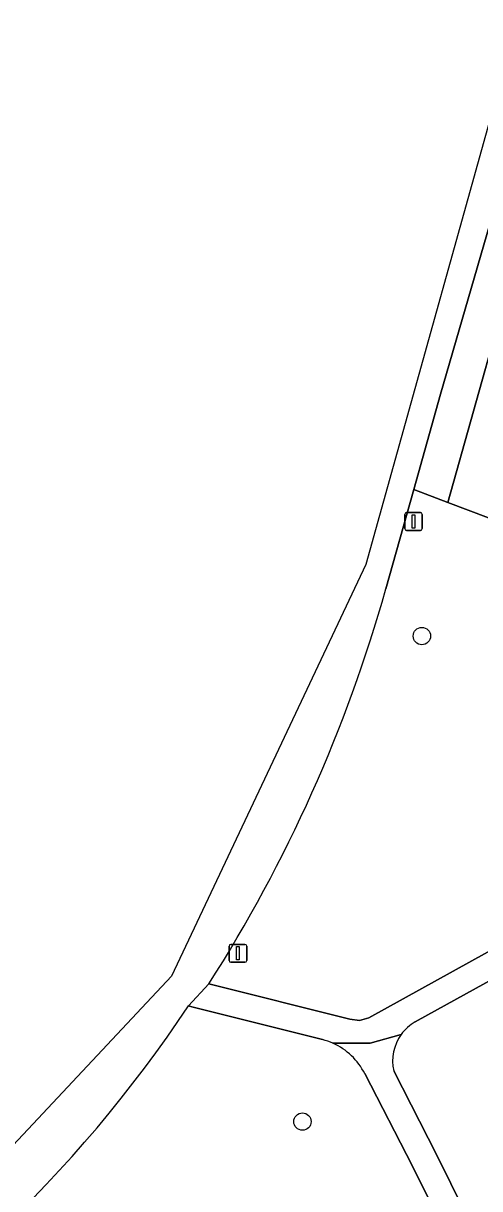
# Model space of a CAD drawing. Extents: x 157793 to 159380, y 380877 to 382313.
# Drawn here: x 158791 to 158816.8, y 381904.9 to 381970.5 of the extents above; entities that cross this region are included whole.
import ezdxf

# ---------------------------------------------------------------- set-up
doc = ezdxf.new("R2010")
doc.units = 0
for name, color, linetype in [('IMGEO_Boom', 7, 'Continuous'), ('IMGEO_Fietspad_gesloten', 7, 'Continuous'), ('IMGEO_Groenvoorziening', 7, 'Continuous'), ('IMGEO_Lichtmast', 7, 'Continuous'), ('IMGEO_Voetpad_halfverhard', 7, 'Continuous'), ('IMGEO_Voetpad_open', 7, 'Continuous')]:
    doc.layers.add(name, color=color, linetype=linetype)

msp = doc.modelspace()

# ---------------------------------------------------------------- linework, layer by layer
at = {"layer": 'IMGEO_Boom'}
for centre in [(158813.494, 381935.971), (158806.769, 381908.63)]:
    msp.add_circle(centre, 0.489, dxfattribs=at)
at = {"layer": 'IMGEO_Fietspad_gesloten'}
for points in [[(158818.926, 381970.156), (158818.839, 381970.471), (158810.346, 381939.992), (158799.381, 381916.828), (158780.958, 381897.186), (158759.536, 381887.05), (158735.352, 381883.031), (158703.315, 381887.715), (158701.997, 381887.618)], [(158811.466, 381938.621), (158813.037, 381944.22), (158814.543, 381949.588), (158817.33, 381959.168), (158817.707, 381960.063), (158819.804, 381967.62)], [(158800.355, 381915.154), (158801.498, 381916.394)]]:
    msp.add_lwpolyline(points, dxfattribs=at)
for centre, radius, start, end in [((158731.573, 381961.102), 82.996, 327.40668, 344.28433), ((158738.945, 381955.909), 73.703, 299.74416, 326.42976)]:
    msp.add_arc(centre, radius, start, end, dxfattribs=at)
at = {"layer": 'IMGEO_Groenvoorziening'}
msp.add_lwpolyline([(158819.305, 381958.922), (158814.956, 381943.496), (158819.682, 381941.712), (158823.662, 381955.829), (158822.181, 381958.564)], close=True, dxfattribs=at)
for points in [[(158801.498, 381916.394), (158809.437, 381914.405), (158809.98, 381914.33), (158810.508, 381914.481), (158831.445, 381926.056), (158824.977, 381938.886), (158819.682, 381941.712), (158814.956, 381943.496), (158813.037, 381944.22), (158811.466, 381938.621)], [(158811.908, 381911.483), (158814.34, 381906.738), (158819.043, 381897.211), (158823.426, 381899.436), (158841.062, 381908.389), (158832.307, 381924.833)], [(158832.307, 381924.833), (158813.125, 381914.248)], [(158807.892, 381913.247), (158800.53, 381915.102), (158800.355, 381915.154)], [(158794.985, 381885.397), (158796.104, 381886.045), (158797.158, 381886.794), (158798.138, 381887.638), (158799.036, 381888.569), (158799.844, 381889.578), (158800.005, 381889.805), (158800.61, 381890.654), (158801.308, 381891.428), (158802.091, 381892.117), (158802.947, 381892.711), (158803.057, 381892.777), (158816.088, 381899.828), (158812.962, 381906.131), (158810.273, 381911.334)]]:
    msp.add_lwpolyline(points, dxfattribs=at)
for centre, radius, start, end in [((158731.573, 381961.102), 82.996, 327.40668, 344.28433), ((158738.945, 381955.909), 73.703, 299.74416, 326.42976), ((158814.389, 381912.045), 2.54, 119.84859, 144.16564), ((158814.389, 381912.04), 2.543, 144.0719, 192.65295), ((158806.978, 381909.627), 3.733, 66.1544, 75.82406), ((158807.001, 381909.7), 3.657, 26.53107, 66.02665)]:
    msp.add_arc(centre, radius, start, end, dxfattribs=at)
at = {"layer": 'IMGEO_Lichtmast'}
for p, q in [((158812.528, 381942.02), (158812.528, 381942.82)), ((158812.528, 381942.82), (158812.528, 381942.02)), ((158812.628, 381942.92), (158813.418, 381942.92)), ((158813.418, 381942.92), (158812.628, 381942.92)), ((158813.518, 381942.82), (158813.518, 381942.02)), ((158813.518, 381942.02), (158813.518, 381942.82)), ((158813.418, 381941.92), (158812.628, 381941.92)), ((158812.628, 381941.92), (158813.418, 381941.92)), ((158802.637, 381917.706), (158802.637, 381918.506)), ((158802.637, 381918.506), (158802.637, 381917.706)), ((158802.737, 381918.606), (158803.527, 381918.606)), ((158803.527, 381918.606), (158802.737, 381918.606)), ((158803.627, 381918.506), (158803.627, 381917.706)), ((158803.627, 381917.706), (158803.627, 381918.506)), ((158803.527, 381917.606), (158802.737, 381917.606)), ((158802.737, 381917.606), (158803.527, 381917.606))]:
    msp.add_line(p, q, dxfattribs=at)
for points in [[(158812.948, 381942.795), (158813.098, 381942.795), (158813.098, 381942.045), (158812.948, 381942.045), (158812.948, 381942.795)], [(158803.057, 381918.481), (158803.207, 381918.481), (158803.207, 381917.731), (158803.057, 381917.731), (158803.057, 381918.481)]]:
    msp.add_lwpolyline(points, dxfattribs=at)
for centre, start, end in [((158812.628, 381942.82), 90, 180), ((158812.628, 381942.82), 90, 180), ((158813.418, 381942.82), 0, 90), ((158813.418, 381942.82), 360, 90), ((158812.628, 381942.02), 180, 270), ((158812.628, 381942.02), 180, 270), ((158813.418, 381942.02), 270, 0), ((158813.418, 381942.02), 270, 0), ((158802.737, 381918.506), 90, 180), ((158802.737, 381918.506), 90, 180), ((158803.527, 381918.506), 0, 90), ((158803.527, 381918.506), 360, 90), ((158802.737, 381917.706), 180, 270), ((158802.737, 381917.706), 180, 270), ((158803.527, 381917.706), 270, 0), ((158803.527, 381917.706), 270, 0)]:
    msp.add_arc(centre, 0.1, start, end, dxfattribs=at)
at = {"layer": 'IMGEO_Voetpad_halfverhard'}
for points in [[(158832.307, 381924.833), (158838.447, 381928.221), (158837.737, 381929.534), (158831.445, 381926.056), (158810.508, 381914.481), (158809.98, 381914.33), (158809.437, 381914.405), (158801.498, 381916.394), (158800.355, 381915.154), (158800.53, 381915.102), (158807.892, 381913.247)], [(158813.125, 381914.248), (158832.307, 381924.833)], [(158808.487, 381913.042), (158810.586, 381913.053), (158812.33, 381913.532)], [(158812.33, 381913.532), (158810.586, 381913.053), (158808.487, 381913.042)], [(158810.273, 381911.334), (158812.962, 381906.131), (158816.088, 381899.828), (158821.573, 381888.767)], [(158814.34, 381906.738), (158811.908, 381911.483)], [(158822.409, 381890.392), (158819.043, 381897.211), (158814.34, 381906.738)]]:
    msp.add_lwpolyline(points, dxfattribs=at)
for centre, radius, start, end in [((158814.389, 381912.045), 2.54, 119.84859, 144.16564), ((158814.389, 381912.04), 2.543, 144.0719, 192.65295), ((158806.978, 381909.627), 3.733, 66.1544, 75.82406), ((158807.001, 381909.7), 3.657, 26.53107, 66.02665)]:
    msp.add_arc(centre, radius, start, end, dxfattribs=at)
at = {"layer": 'IMGEO_Voetpad_open'}
msp.add_lwpolyline([(158817.33, 381959.168), (158814.543, 381949.588), (158813.037, 381944.22), (158814.956, 381943.496), (158819.305, 381958.922)], close=True, dxfattribs=at)

doc.saveas('drawing.dxf')
